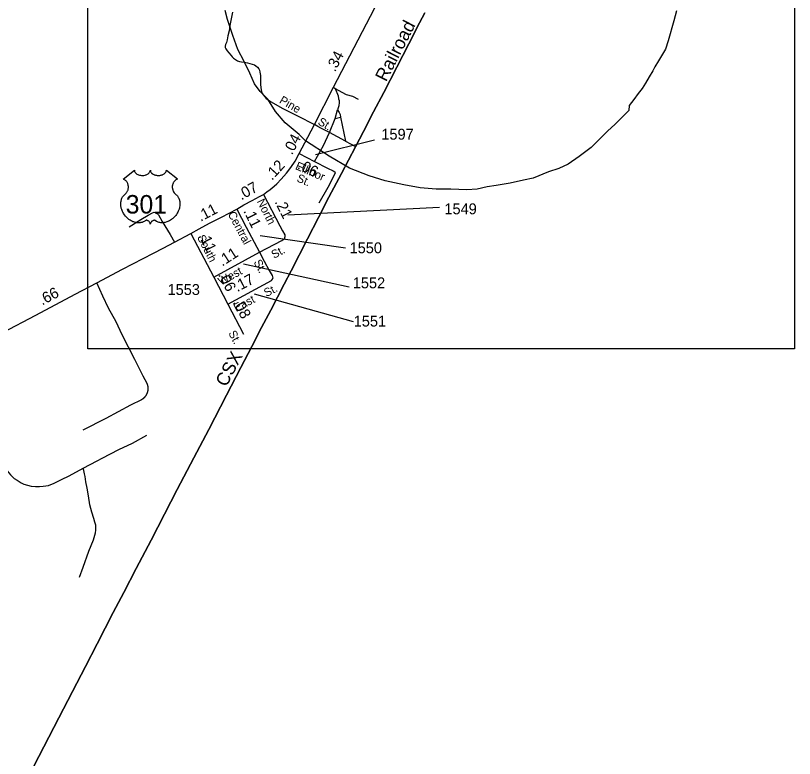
# Model space of a CAD drawing. Extents: x 2220236 to 2384410, y 720751 to 894131.
# Drawn here: x 2375246 to 2384199, y 850594 to 859133 of the extents above; entities that cross this region are included whole.
import ezdxf

# ---------------------------------------------------------------- set-up
doc = ezdxf.new("R2010")
doc.units = 0
doc.layers.add('Default', color=7, linetype='Continuous')

msp = doc.modelspace()

# ---------------------------------------------------------------- linework, layer by layer
at = {"layer": 'Default'}
for p, q in [((2378900.5, 858308.5), (2378921.6, 858296.4)), ((2378918.1, 857950.2), (2378946.9, 858050.7)), ((2378854.2, 857788.1), (2378918.1, 857950.2)), ((2378918.1, 857950.2), (2378980, 857965.2)), ((2378980, 857965.2), (2379037.4, 857688.1)), ((2379037.4, 857688.1), (2378854.2, 857788.1)), ((2378693.5, 857536.9), (2379371.5, 857704.2)), ((2379037.4, 857688.1), (2379154.2, 857627.2)), ((2378376.5, 856841.3), (2380120, 856929.3)), ((2377259.9, 856629.2), (2377524.2, 856127)), ((2378059.5, 856603.5), (2379036.9, 856462.6)), ((2377524.2, 856127), (2378048.3, 856412.4)), ((2377865.8, 856277.7), (2379081, 856013.6)), ((2377524.2, 856127), (2377687.3, 855814.8)), ((2376088.3, 856037.4), (2376088.3, 856037.5)), ((2377989.1, 855934.3), (2379125, 855617.3)), ((2377687.3, 855814.8), (2377867.8, 855470.3))]:
    msp.add_line(p, q, dxfattribs=at)
for points in [[(2376078.8, 865791), (2384198.8, 865791), (2384198.8, 855302.5), (2376078.8, 855302.5), (2376078.8, 865791)], [(2378507.3, 857548.4), (2378604.6, 857735.7), (2378681.1, 857879.5), (2378900.5, 858308.5), (2379421.2, 859313)], [(2382844.2, 859187), (2382813.2, 859073), (2382745.8, 858843.7), (2382717.5, 858747.9), (2382682.5, 858690.2), (2382636, 858612.8), (2382595.2, 858542.5), (2382571.2, 858497.5), (2382527.8, 858428.6), (2382485.5, 858357.5), (2382447.5, 858295.6), (2382403.8, 858237.9), (2382354.8, 858167.6), (2382298.2, 858098.6), (2382294.2, 858042.1), (2382230, 857977.9), (2382133.8, 857881.6), (2382053.5, 857809.4), (2381965.2, 857721.2), (2381861, 857616.9), (2381724.5, 857512.6), (2381596.2, 857424.3), (2381491.8, 857376.1), (2381371.5, 857336), (2381195, 857263.8), (2381082.8, 857239.8), (2380930.2, 857207.6), (2380769.8, 857178.8), (2380665.5, 857162.7), (2380553, 857138.6), (2380432.8, 857130.6), (2380248.2, 857138.6), (2380079.8, 857138.6), (2379895.2, 857154.7), (2379710.5, 857186.8), (2379494, 857234.9), (2379309.5, 857291.1), (2379084.8, 857379.4), (2378852, 857515.8), (2378579.2, 857692.2), (2378507, 857764.5), (2378346.5, 857900.9), (2378234.2, 858029.2), (2378146, 858173.7), (2378057.8, 858261.9), (2377993.5, 858350.2), (2377937.2, 858470.6), (2377873.2, 858606.9), (2377801, 858743.4), (2377744.8, 858903.8), (2377680.5, 859088.4), (2377656.5, 859192.7)], [(2382844.2, 859187), (2382813.2, 859073), (2382745.8, 858843.7), (2382717.5, 858747.9), (2382682.5, 858690.2), (2382636, 858612.8), (2382595.2, 858542.5), (2382571.2, 858497.5), (2382527.8, 858428.6), (2382485.5, 858357.5), (2382447.5, 858295.6), (2382403.8, 858237.9), (2382354.8, 858167.6), (2382298.2, 858098.6), (2382294.2, 858042.1), (2382230, 857977.9), (2382133.8, 857881.6), (2382053.5, 857809.4), (2381965.2, 857721.2), (2381861, 857616.9), (2381724.5, 857512.6), (2381596.2, 857424.3), (2381491.8, 857376.1), (2381371.5, 857336), (2381195, 857263.8), (2381082.8, 857239.8), (2380930.2, 857207.6), (2380769.8, 857178.8), (2380665.5, 857162.7), (2380553, 857138.6), (2380432.8, 857130.6), (2380248.2, 857138.6), (2380079.8, 857138.6), (2379895.2, 857154.7), (2379710.5, 857186.8), (2379494, 857234.9), (2379309.5, 857291.1), (2379084.8, 857379.4), (2378852, 857515.8), (2378579.2, 857692.2), (2378507, 857764.5), (2378346.5, 857900.9), (2378234.2, 858029.2), (2378146, 858173.7), (2378057.8, 858261.9), (2377993.5, 858350.2), (2377937.2, 858470.6), (2377873.2, 858606.9), (2377801, 858743.4), (2377744.8, 858903.8), (2377680.5, 859088.4), (2377656.5, 859192.7)], [(2377739, 859172.7), (2377710.8, 859018.2), (2377702.7, 858956.5), (2377686.6, 858898.7), (2377678.6, 858854.4), (2377669.2, 858824.9), (2377661.1, 858800.7), (2377657.1, 858781.9), (2377657.1, 858767.1), (2377662.5, 858752.3), (2377679.9, 858728.2), (2377698.7, 858704), (2377725.6, 858673.1), (2377735.6, 858657.7), (2377751.1, 858644.9), (2377774, 858629.8), (2377797.5, 858613), (2377820.2, 858603.9), (2377844.3, 858599.9), (2377878.5, 858597.9), (2377913.4, 858589.8), (2377938.9, 858583.1), (2377992, 858566.3), (2378008.7, 858556.3), (2378027.5, 858538.8), (2378042.3, 858521.4), (2378049, 858506.6), (2378054.4, 858482.4), (2378061.1, 858444.8), (2378061.1, 858401.8), (2378061.1, 858340.1), (2378063.8, 858307.8), (2378067.8, 858281), (2378073.1, 858259.5), (2378081.2, 858238), (2378097.3, 858216.5), (2378112.1, 858199.1), (2378128.2, 858180.3), (2378149.6, 858165.5), (2378185.9, 858142.7), (2378312, 858070.1), (2378487.8, 857980.2), (2378681.1, 857879.5)], [(2375394.8, 850385.4), (2375572.4, 850726.5), (2375745.2, 851061), (2375901.8, 851364.1), (2376049, 851650), (2376184.8, 851911.3), (2376369.9, 852271.4), (2376489.5, 852499.4), (2376632.9, 852775.9), (2376805.7, 853104.7), (2376958.6, 853400.2), (2377103.8, 853684.2), (2377296.6, 854050), (2377466.5, 854375.9), (2377670.7, 854770.2), (2377836.8, 855086.6), (2377962.1, 855329.8), (2378073.2, 855549.3), (2378179.6, 855745), (2378332.4, 856046.2), (2378414.1, 856200.1), (2378603, 856565.9), (2378730.2, 856811.1), (2378848.9, 857045.7), (2378993.2, 857319.4), (2379153.7, 857626.3), (2379244.8, 857799.2), (2379359.7, 858028.2), (2379477.4, 858248.6), (2379630.3, 858540.3), (2379765.1, 858810.1), (2379889.5, 859048.6), (2379950.3, 859164.5)], [(2379950.3, 859164.5), (2379889.5, 859048.6), (2379765.1, 858810.1), (2379630.3, 858540.3), (2379477.4, 858248.6), (2379359.7, 858028.2), (2379244.8, 857799.2), (2379153.7, 857626.3), (2378993.2, 857319.4), (2378848.9, 857045.7), (2378730.2, 856811.1), (2378603, 856565.9), (2378414.1, 856200.1), (2378332.4, 856046.2), (2378179.6, 855745), (2378073.2, 855549.3), (2377962.1, 855329.8), (2377836.8, 855086.6), (2377670.7, 854770.2), (2377466.5, 854375.9), (2377296.6, 854050), (2377103.8, 853684.2), (2376958.6, 853400.2), (2376805.7, 853104.7), (2376632.9, 852775.9), (2376489.5, 852499.4), (2376369.9, 852271.4), (2376184.8, 851911.3), (2376049, 851650), (2375901.8, 851364.1), (2375745.2, 851061), (2375572.4, 850726.5), (2375394.8, 850385.4)], [(2378921.6, 858296.4), (2378998.3, 858251.3), (2379046.5, 858226), (2379120.8, 858205), (2379185.1, 858173.9)], [(2378921.6, 858296.4), (2378952.8, 858208.8), (2378959.3, 858176.8), (2378965.5, 858156.9), (2378965.7, 858132.9), (2378962.3, 858094.9), (2378946.9, 858050.7)], [(2378946.9, 858050.7), (2378967.4, 858018.9), (2378977.5, 857995.1), (2378980, 857965.2)], [(2378854.2, 857788.1), (2378754.9, 857839.2), (2378721.3, 857858), (2378681.1, 857879.5)], [(2378681.7, 857457.1), (2378787.1, 857639.1), (2378854.2, 857788.1)], [(2378096.6, 857077.1), (2378133.4, 857106.9), (2378173.5, 857134.6), (2378218.2, 857171.7), (2378249.9, 857200.2), (2378297.7, 857252.7), (2378359.4, 857320.6), (2378411.8, 857388.5), (2378459.6, 857461), (2378507.3, 857548.4)], [(2378507.3, 857548.4), (2378681.7, 857457.1), (2378831.1, 857378.6)], [(2378831.1, 857378.6), (2378897.1, 857349), (2378917.3, 857335.6), (2378921.3, 857320.8), (2378836.7, 857155.6), (2378730.7, 856977)], [(2377789.3, 856909.2), (2377871.2, 856957.2), (2377966.9, 857006.5), (2378050.1, 857052.8), (2378096.6, 857077.1)], [(2378096.6, 857077.1), (2378284.5, 856715.9), (2378315.4, 856658.1), (2378340.9, 856612.4), (2378342.7, 856585.5)], [(2376551.9, 856705.1), (2376684.8, 856788.4), (2376770.7, 856839.4), (2376821.7, 856866.3), (2376840.5, 856871.6), (2376855.2, 856870.3), (2376875.4, 856859.5), (2376888.8, 856842.1), (2376933.1, 856764.2), (2377023, 856615.1), (2377072.7, 856529.2)], [(2377259.9, 856629.2), (2377358.5, 856681.7), (2377476.4, 856745.7), (2377612.2, 856816.7), (2377789.3, 856909.2)], [(2377789.3, 856909.2), (2377896.7, 856701.1), (2378048.3, 856412.4)], [(2374199.9, 854970.9), (2374228.6, 854995.8), (2374265.6, 855025.1), (2374327.3, 855066.7), (2374395.1, 855111.5), (2374522.4, 855184.8), (2375101.5, 855489.6), (2375479.3, 855690.2), (2375932.7, 855929.4), (2376181.8, 856060.6), (2376477.1, 856216.4), (2376832.6, 856402.4), (2376942.1, 856459.5), (2377072.7, 856529.2), (2377259.9, 856629.2)], [(2378048.3, 856412.4), (2378308.7, 856546.6), (2378339.5, 856569.5), (2378342.7, 856585.5)], [(2378048.3, 856412.4), (2378104.7, 856309), (2378161, 856201.5), (2378195.9, 856145.1), (2378202.7, 856115.6)], [(2376757.8, 854904.9), (2376714.8, 854989), (2376617, 855179.3), (2376472.1, 855462.1), (2376402.8, 855611.1), (2376315.9, 855768.8), (2376250.7, 855908.4), (2376181.8, 856060.6)], [(2377687.3, 855814.8), (2378187.2, 856089.4), (2378200, 856103.5), (2378202.7, 856115.6)], [(2376696.7, 854720.8), (2376698.8, 854722), (2376701, 854723.2), (2376703.1, 854724.5), (2376705.2, 854725.9), (2376707.3, 854727.2), (2376709.3, 854728.6), (2376711.4, 854730.1), (2376713.4, 854731.5), (2376715.3, 854733), (2376717.3, 854734.6), (2376719.2, 854736.1), (2376721.1, 854737.7), (2376722.9, 854739.4), (2376724.8, 854741), (2376726.6, 854742.7), (2376728.4, 854744.5), (2376730.1, 854746.2), (2376731.8, 854748), (2376733.5, 854749.9), (2376735.2, 854751.7), (2376736.8, 854753.6), (2376738.4, 854755.5), (2376739.9, 854757.4), (2376741.4, 854759.4), (2376742.9, 854761.4), (2376744.4, 854763.4), (2376745.8, 854765.4), (2376747.2, 854767.5), (2376748.5, 854769.6), (2376749.8, 854771.7), (2376751.1, 854773.8), (2376752.3, 854776), (2376753.5, 854778.1), (2376754.7, 854780.3), (2376755.8, 854782.5), (2376756.9, 854784.8), (2376757.9, 854787), (2376758.9, 854789.3), (2376759.9, 854791.6), (2376760.8, 854793.9), (2376761.7, 854796.2), (2376762.5, 854798.5), (2376763.3, 854800.9), (2376764.1, 854803.2), (2376764.8, 854805.6), (2376765.5, 854808), (2376766.1, 854810.4), (2376766.7, 854812.8), (2376767.3, 854815.2), (2376767.8, 854817.7), (2376768.3, 854820.1), (2376768.7, 854822.5), (2376769.1, 854825), (2376769.4, 854827.4), (2376769.7, 854829.9), (2376770, 854832.4), (2376770.2, 854834.8), (2376770.3, 854837.3), (2376770.5, 854839.8), (2376770.6, 854842.3), (2376770.6, 854844.8), (2376770.6, 854847.2), (2376770.6, 854849.7), (2376770.5, 854852.2), (2376770.3, 854854.7), (2376770.2, 854857.1), (2376769.9, 854859.6), (2376769.7, 854862.1), (2376769.4, 854864.5), (2376769, 854867), (2376768.6, 854869.5), (2376768.2, 854871.9), (2376767.7, 854874.3), (2376767.2, 854876.8), (2376766.7, 854879.2), (2376766.1, 854881.6), (2376765.4, 854884), (2376764.7, 854886.4), (2376764, 854888.7), (2376763.2, 854891.1), (2376762.4, 854893.4), (2376761.6, 854895.8), (2376760.7, 854898.1), (2376759.8, 854900.4), (2376758.8, 854902.7), (2376757.8, 854904.9)], [(2376022.9, 854371), (2376289.2, 854505.1), (2376571.7, 854657.3), (2376696.7, 854720.8)], [(2374758.7, 854651), (2374831.1, 854507.8), (2374984.2, 854215.1), (2375027.6, 854120.9), (2375076.5, 854033.9), (2375107.3, 853966.8), (2375149, 853901.6), (2375187, 853852.6), (2375230.5, 853812.8), (2375263.1, 853791), (2375312, 853762), (2375341, 853747.5), (2375382.6, 853734.8), (2375426.1, 853724), (2375476.8, 853718.5), (2375520.3, 853718.5), (2375563.8, 853722.1), (2375625.3, 853731.2), (2375688.7, 853756.6), (2375775.7, 853800.1), (2375862.6, 853843.6), (2376024.7, 853930.6)], [(2376024.7, 853930.6), (2376183.2, 854014.9), (2376241.2, 854043.8), (2376435, 854143.5), (2376590.7, 854217.8), (2376755.6, 854310.3)], [(2375979.4, 852676.4), (2376024.7, 852794.2), (2376089.9, 852977.2), (2376142.4, 853107.7), (2376158.7, 853158.5), (2376166, 853187.5), (2376169.6, 853218.3), (2376169.6, 853243.7), (2376167.8, 853276.3), (2376158.7, 853310.7), (2376146.1, 853352.4), (2376122.5, 853424.9), (2376100.8, 853510.1), (2376082.7, 853613.4), (2376070, 853700.4), (2376053.7, 853774.7), (2376044.6, 853834.5), (2376039.2, 853867.1), (2376032, 853903.4), (2376024.7, 853930.6)]]:
    msp.add_lwpolyline(points, dxfattribs=at)
msp.add_lwpolyline([(2376611.4, 857356.9), (2376611.7, 857351.6), (2376613, 857345.3), (2376614, 857342), (2376616.9, 857335.8), (2376621.8, 857328.4), (2376628.6, 857321.2), (2376636.3, 857314.9), (2376641.4, 857311.6), (2376650.2, 857306.9), (2376660.1, 857302.7), (2376671.2, 857299.5), (2376682.5, 857297.2), (2376694.9, 857295.8), (2376707.2, 857295.6), (2376720.4, 857296.6), (2376734.9, 857299.4), (2376741.7, 857301.2), (2376749.2, 857303.7), (2376756.2, 857306.6), (2376763.9, 857310.7), (2376770, 857314.7), (2376774.9, 857318.2), (2376781.7, 857324.7), (2376787.1, 857331.5), (2376789.4, 857335.3), (2376791.4, 857338.9), (2376794.1, 857346.7), (2376794.8, 857350.1), (2376795.4, 857357.2), (2376795.8, 857351.2), (2376796.4, 857347.5), (2376797.4, 857343.9), (2376798.9, 857340), (2376801.7, 857334.5), (2376804.7, 857330), (2376810.4, 857323.2), (2376814, 857319.9), (2376817.3, 857317.2), (2376826, 857311.2), (2376836.2, 857306), (2376841.2, 857303.8), (2376846.4, 857302), (2376852.9, 857300), (2376859.7, 857298.4), (2376866.4, 857297.3), (2376873.2, 857296.3), (2376880.2, 857295.8), (2376885.9, 857295.6), (2376892.9, 857295.7), (2376899.3, 857296.1), (2376905.9, 857296.8), (2376913.2, 857298), (2376919.1, 857299.3), (2376926.8, 857301.4), (2376933.8, 857303.9), (2376940, 857306.6), (2376947.9, 857310.7), (2376954.4, 857314.8), (2376959.1, 857318.6), (2376964.7, 857323.7), (2376970, 857329.9), (2376973.2, 857334.4), (2376975.4, 857339), (2376977.4, 857343.9), (2376978.7, 857349), (2376979.3, 857353.5), (2376979.4, 857357.3), (2377108, 857254.9), (2377105, 857253.7), (2377098, 857250.3), (2377092.4, 857247.1), (2377083.6, 857240.8), (2377079.8, 857237.4), (2377076, 857233.8), (2377072.5, 857230), (2377069.4, 857226.5), (2377065.7, 857221.3), (2377062.4, 857216.1), (2377059.1, 857210.4), (2377056.7, 857205.5), (2377052.8, 857195.2), (2377050.9, 857188.6), (2377049.6, 857183.1), (2377048.1, 857171.6), (2377047.7, 857166.1), (2377047.7, 857160.7), (2377048, 857155), (2377048.6, 857149.6), (2377049.6, 857143.9), (2377050.5, 857138.9), (2377052.1, 857132.7), (2377054.3, 857125.6), (2377057.2, 857118.6), (2377063, 857107.5), (2377070.6, 857096.1), (2377076, 857089.7), (2377081.3, 857084.2), (2377089.2, 857077.5), (2377093.5, 857073.7), (2377098.5, 857068.8), (2377106.5, 857059.4), (2377109.8, 857055), (2377113.1, 857050.1), (2377116.1, 857045), (2377119.2, 857039.5), (2377121.6, 857034.7), (2377126.1, 857023.7), (2377129.4, 857013), (2377130.9, 857007.4), (2377133.3, 856994.8), (2377134.2, 856988.5), (2377135.2, 856976.2), (2377135.3, 856961.3), (2377134.1, 856947.2), (2377131.5, 856930.7), (2377129.3, 856920.8), (2377125.9, 856909.4), (2377122.6, 856899.4), (2377116.7, 856884.8), (2377111.5, 856874.1), (2377104.8, 856861.7), (2377100.1, 856854.1), (2377094.7, 856846.1), (2377088, 856836.8), (2377080.1, 856826.9), (2377070.6, 856816.5), (2377062.9, 856808.8), (2377052.9, 856799.9), (2377046.8, 856794.9), (2377038.2, 856788.3), (2377026.3, 856780.4), (2377014.6, 856773.7), (2377004.7, 856768.6), (2376995.9, 856764.8), (2376984.5, 856760.4), (2376965.5, 856755.2), (2376958.6, 856753.8), (2376950.4, 856752.5), (2376942.7, 856751.8), (2376935.3, 856751.3), (2376925.2, 856751.3), (2376915.3, 856752.1), (2376905.9, 856753.4), (2376896.1, 856755.5), (2376885.8, 856758.5), (2376876.5, 856762.2), (2376867.1, 856766.8), (2376851.2, 856776.8), (2376846.6, 856779.3), (2376844, 856780), (2376837.9, 856780.3), (2376832.1, 856779.1), (2376826.2, 856776.7), (2376822.6, 856774.8), (2376817.8, 856771.7), (2376814.2, 856768.8), (2376809.8, 856764.6), (2376806.8, 856761.1), (2376804.4, 856758.4), (2376800, 856751.3), (2376798.4, 856748), (2376796.7, 856743.6), (2376795.2, 856737.3), (2376793.2, 856745.3), (2376790.8, 856750.6), (2376788.1, 856755.2), (2376785.3, 856759.2), (2376780.8, 856764.4), (2376776.8, 856768.3), (2376771.9, 856772.2), (2376766.7, 856775.3), (2376762.6, 856777.5), (2376758.8, 856778.9), (2376754.2, 856780), (2376750.4, 856780.3), (2376747.3, 856780.3), (2376743, 856779.3), (2376737.2, 856775.1), (2376731.6, 856771.3), (2376725.6, 856767.6), (2376718.5, 856763.8), (2376713.3, 856761.3), (2376707, 856758.9), (2376699.7, 856756.5), (2376691.8, 856754.4), (2376683.7, 856752.8), (2376676.6, 856751.7), (2376668.9, 856751), (2376662, 856750.8), (2376654.8, 856750.9), (2376648, 856751.4), (2376640.2, 856752.1), (2376630.5, 856753.5), (2376622.4, 856755.3), (2376613.9, 856757.6), (2376605.2, 856760.4), (2376595.9, 856763.9), (2376584.2, 856769), (2376576, 856773.2), (2376563.2, 856780.6), (2376548.2, 856791), (2376536.8, 856800.2), (2376528.5, 856807.7), (2376516.3, 856820.2), (2376509.1, 856828.3), (2376497.8, 856842.9), (2376490.6, 856853.4), (2376485.9, 856861.2), (2376479.1, 856873.7), (2376475.3, 856881.5), (2376470.5, 856892.9), (2376466.6, 856903.3), (2376463.4, 856913.2), (2376461.7, 856919.5), (2376459.3, 856930.5), (2376457.8, 856938.3), (2376456.4, 856949), (2376455.6, 856960.4), (2376455.4, 856970.8), (2376455.7, 856979.4), (2376456.7, 856989.5), (2376458.4, 857000.2), (2376460.4, 857009.4), (2376462.3, 857016.1), (2376465, 857024.1), (2376468.6, 857033), (2376472.9, 857041.5), (2376477, 857048.6), (2376482.1, 857056.2), (2376487.1, 857062.6), (2376493.6, 857069.8), (2376500.5, 857076.3), (2376506.7, 857081.4), (2376514.2, 857088.7), (2376518.1, 857093.1), (2376522.7, 857099.3), (2376526.4, 857105), (2376529.4, 857110), (2376533.3, 857117.6), (2376535.7, 857123.2), (2376538.6, 857131.9), (2376540.1, 857137.9), (2376541.6, 857145.8), (2376542.6, 857153.1), (2376543, 857162.3), (2376542.8, 857169.9), (2376541.8, 857178.8), (2376540.1, 857187.3), (2376538.1, 857194.8), (2376534.9, 857203.3), (2376532, 857209.5), (2376527.1, 857218), (2376521.6, 857225.8), (2376515.9, 857232.2), (2376510.2, 857237.9), (2376504.8, 857242.1), (2376499.6, 857245.8), (2376493, 857249.8), (2376486.7, 857252.9), (2376482.8, 857254.5)], close=True, dxfattribs=at)

# ---------------------------------------------------------------- texts
for s, height, rotation, p in [('Railroad', 150, 62.71074, (2379504.7, 858363.6)), ('.34', 125, 62.59845, (2378918.1, 858478.3)), ('Pine', 95, 329.91762, (2378269.9, 858134.1)), ('St.', 95, 328.95508, (2378712.3, 857888)), ('.04', 125, 62.54744, (2378424.1, 857523.8)), ('.12', 125, 47.74457, (2378194.4, 857232)), ('Ellinor', 95, 336.3233, (2378453.9, 857370.8)), ('.06', 125, 332.28588, (2378478.1, 857379.5)), ('  St.', 95, 336.3233, (2378404.9, 857259.1)), ('.07', 125, 29.07022, (2377841.4, 857008.3)), ('North', 95, 296.88324, (2378016.8, 856997.5)), ('.11', 125, 27.61225, (2377373.2, 856762.3)), ('.21', 125, 296.85078, (2378220.8, 856992.4)), ('Central', 95, 298.02371, (2377682.4, 856852.4)), ('.11', 125, 296.42469, (2377861.9, 856886.7)), ('South', 95, 296.88324, (2377330.3, 856584.6)), ('.11', 125, 296.85798, (2377347.6, 856603.6)), ('.11', 125, 32.73557, (2377621.5, 856246.4)), ('St.', 95, 28.59544, (2378217, 856335.6)), ('St.', 95, 297.34387, (2377979.7, 856300.3)), ('West', 95, 28.58428, (2377607, 856027.9)), ('.06', 125, 296.55001, (2377572.2, 856156.2)), ('.17', 125, 27.31829, (2377794.8, 855953.8)), ('.66', 125, 27.81385, (2375551.9, 855799.2)), ('St.', 95, 27.31829, (2378130, 855896.2)), ('East', 95, 27.31829, (2377782.1, 855723.7)), ('.08', 125, 297.94683, (2377739.7, 855840.2)), ('St.', 95, 297.94683, (2377689.2, 855483.4)), ('CSX', 150, 62.61044, (2377669.6, 854856.4))]:
    msp.add_text(s, height=height, rotation=rotation, dxfattribs=at).set_placement(p)
for s, height, p in [('1597', 125, (2379450.8, 857706.8)), ('301', 212.5, (2376512.5, 856857.6)), ('1549', 125, (2380175.8, 856849.1)), ('1550', 125, (2379085.9, 856401.1)), ('1553', 125, (2376993.3, 855921.6)), ('1552', 125, (2379122.7, 855998.3)), ('1551', 125, (2379133.3, 855558.4))]:
    msp.add_text(s, height=height, dxfattribs=at).set_placement(p)

doc.saveas('drawing.dxf')
